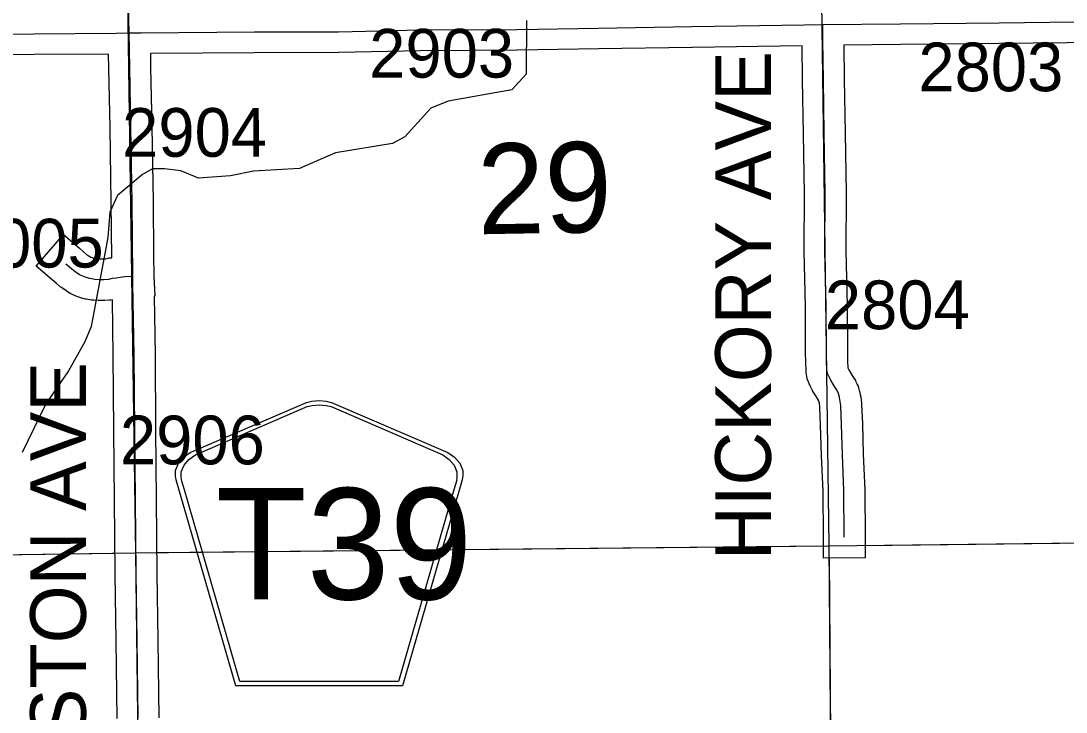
# Model space of a CAD drawing. Extents: x 23.6 to 68.7, y -63 to -29.
# Drawn here: x 39.64 to 41.141, y -56.906 to -55.912 of the extents above; entities that cross this region are included whole.
import ezdxf

# ---------------------------------------------------------------- set-up
doc = ezdxf.new("R2010")
doc.units = 0
for name, color, linetype in [('tdCoHydroRiver', 7, 'Continuous'), ('tdCoSecRdNmbr', 7, 'Continuous'), ('tdCoSecRdTxt', 7, 'Continuous'), ('tdCoSecRteBand', 7, 'Continuous'), ('tdCoSecRteCL', 7, 'Continuous'), ('tdCoSectLine', 7, 'Continuous'), ('tdCoSectLinePart', 7, 'Continuous'), ('tdCoSectNmbr', 7, 'Continuous'), ('tdCoShieldCoRte', 7, 'Continuous'), ('tdCoSurfGravel', 7, 'Continuous')]:
    doc.layers.add(name, color=color, linetype=linetype)

msp = doc.modelspace()

# ---------------------------------------------------------------- linework, layer by layer
at = {"layer": 'tdCoHydroRiver'}
msp.add_lwpolyline([(40.3662, -55.9113), (40.3654, -55.9886), (40.3451, -56.0109), (40.2537, -56.0276), (40.2285, -56.0373), (40.191, -56.0787), (40.1737, -56.0883), (40.0918, -56.1017), (40.0399, -56.1243), (39.9736, -56.1281), (39.9405, -56.1347), (39.8948, -56.1383), (39.8694, -56.1275), (39.8457, -56.1246), (39.8284, -56.1248), (39.8142, -56.1328), (39.7782, -56.1631), (39.7674, -56.1869), (39.7646, -56.2232), (39.7405, -56.3513), (39.7313, -56.3735), (39.708, -56.4148), (39.6753, -56.4625), (39.6412, -56.5322)], dxfattribs=at)
at = {"layer": 'tdCoSecRteBand'}
for points in [[(41.1908, -55.9429), (41.0456, -55.9447), (41.0456, -55.9447), (41.0456, -55.9447), (40.9035, -55.9461), (40.822, -55.947), (40.8226, -55.9961), (40.8238, -56.0731), (40.8253, -56.1598), (40.8253, -56.1602), (40.8253, -56.1605), (40.8248, -56.2421), (40.8267, -56.3216), (40.8267, -56.3218), (40.8267, -56.3221), (40.8271, -56.3881), (40.8273, -56.4016), (40.8276, -56.4103), (40.8277, -56.4106), (40.8293, -56.4138), (40.834, -56.4217), (40.8377, -56.4275), (40.8386, -56.429), (40.8394, -56.4307), (40.8413, -56.4346), (40.8424, -56.4369), (40.8431, -56.4394), (40.8441, -56.4431), (40.8442, -56.4436), (40.8444, -56.4441), (40.8456, -56.4493), (40.846, -56.4509), (40.8462, -56.4526), (40.8472, -56.4611), (40.8474, -56.4622), (40.8474, -56.4634), (40.8487, -56.4909), (40.8487, -56.4911), (40.8487, -56.4914), (40.8499, -56.5347), (40.8522, -56.5859), (40.8522, -56.5864), (40.8522, -56.587), (40.8526, -56.6538), (40.8528, -56.6838), (40.7928, -56.6841), (40.7926, -56.6541), (40.7922, -56.5879), (40.7899, -56.5371), (40.7899, -56.5369), (40.7899, -56.5366), (40.7887, -56.4933), (40.7875, -56.4672), (40.7869, -56.4616), (40.7861, -56.4586), (40.786, -56.458), (40.7831, -56.4534), (40.7828, -56.453), (40.7826, -56.4526), (40.7772, -56.4436), (40.7768, -56.4429), (40.7764, -56.4421), (40.7736, -56.4366), (40.7729, -56.4353), (40.7723, -56.4339), (40.7707, -56.4298), (40.7694, -56.4265), (40.7689, -56.4231), (40.768, -56.4175), (40.7678, -56.4159), (40.7677, -56.4143), (40.7673, -56.4036), (40.7673, -56.4032), (40.7673, -56.4029), (40.7671, -56.3889), (40.7671, -56.3888), (40.7671, -56.3886), (40.7667, -56.3227), (40.7649, -56.243), (40.7648, -56.2426), (40.7648, -56.2422), (40.7653, -56.1605), (40.7638, -56.0741), (40.7638, -56.0741), (40.7638, -56.0741), (40.7626, -55.997), (40.7626, -55.997), (40.7626, -55.9969), (40.7621, -55.9477), (40.6044, -55.9503), (40.6043, -55.9503), (40.6043, -55.9503), (40.4694, -55.9523), (40.3526, -55.9543), (40.3524, -55.9543), (40.3522, -55.9543), (40.2139, -55.955), (40.0965, -55.9575), (40.0962, -55.9575), (40.0959, -55.9575), (39.9754, -55.9577), (39.8256, -55.9591), (39.8259, -55.9787), (39.8276, -56.0642), (39.8276, -56.0643), (39.8276, -56.0643), (39.8294, -56.1721), (39.8294, -56.1722), (39.8294, -56.1723), (39.8302, -56.2489), (39.8305, -56.2784), (39.8318, -56.3079), (39.8309, -56.3079), (39.8323, -56.392), (39.8323, -56.3922), (39.8323, -56.3923), (39.8331, -56.4996), (39.8341, -56.6001), (39.8341, -56.6001), (39.8341, -56.6002), (39.835, -56.7061), (39.8365, -56.8024), (39.8365, -56.8025), (39.8365, -56.8026), (39.8378, -56.914)], [(39.7778, -56.9147), (39.7765, -56.8033), (39.7751, -56.7069), (39.7751, -56.7068), (39.7751, -56.7068), (39.7741, -56.6007), (39.7731, -56.5001), (39.7731, -56.5001), (39.7731, -56.5), (39.7723, -56.3929), (39.771, -56.3131), (39.7689, -56.3135), (39.7667, -56.3136), (39.7601, -56.3139), (39.7594, -56.314), (39.7586, -56.314), (39.752, -56.314), (39.7512, -56.314), (39.7504, -56.3139), (39.7443, -56.3136), (39.7428, -56.3135), (39.7412, -56.3133), (39.734, -56.3121), (39.7323, -56.3119), (39.7306, -56.3114), (39.7253, -56.3099), (39.724, -56.3095), (39.7226, -56.309), (39.7175, -56.307), (39.7166, -56.3067), (39.7157, -56.3063), (39.7111, -56.3041), (39.7088, -56.3031), (39.7067, -56.3016), (39.702, -56.2983), (39.7018, -56.2982), (39.7017, -56.2981), (39.6977, -56.2953), (39.6966, -56.2946), (39.6956, -56.2937), (39.6902, -56.2891), (39.6902, -56.2891), (39.6902, -56.2891), (39.6846, -56.2843), (39.6617, -56.2648), (39.7007, -56.2192), (39.7235, -56.2386), (39.7291, -56.2434), (39.7335, -56.2471), (39.7362, -56.249), (39.7387, -56.2508), (39.7401, -56.2514), (39.743, -56.2525), (39.7452, -56.2532), (39.7491, -56.2538), (39.7529, -56.254), (39.7579, -56.254), (39.7615, -56.2538), (39.7651, -56.2531), (39.7663, -56.2528), (39.7676, -56.2527), (39.7702, -56.2524), (39.7694, -56.173), (39.7677, -56.0653), (39.7659, -55.9798), (39.7659, -55.9798), (39.7659, -55.9798), (39.7656, -55.96), (39.7656, -55.9599), (39.7655, -55.9599), (39.7655, -55.9598), (39.6584, -55.9604), (39.5694, -55.9614)]]:
    msp.add_lwpolyline(points, dxfattribs=at)
at = {"layer": 'tdCoSecRteCL'}
for points in [[(39.7951, -55.9294), (39.7947, -55.9089), (39.792, -55.793), (39.7907, -55.7033), (39.7878, -55.5437), (39.7867, -55.4585)], [(40.7916, -55.9173), (40.9032, -55.9161), (41.0453, -55.9147), (41.1905, -55.9129), (41.2932, -55.912)], [(39.7951, -55.9294), (39.8125, -55.9292), (39.9752, -55.9277), (40.0958, -55.9275), (40.2135, -55.925), (40.3521, -55.9243), (40.469, -55.9223), (40.6038, -55.9203), (40.7656, -55.9176), (40.7916, -55.9173)], [(40.8226, -56.654), (40.8222, -56.5872), (40.8199, -56.5358), (40.8187, -56.4922), (40.8175, -56.4647), (40.8164, -56.4563), (40.8152, -56.4511), (40.8142, -56.4474), (40.8123, -56.4435), (40.8084, -56.4374), (40.8031, -56.4283), (40.8002, -56.4228), (40.7985, -56.4187), (40.7977, -56.4131), (40.7973, -56.4024), (40.7971, -56.3885), (40.7967, -56.3223), (40.7948, -56.2423), (40.7953, -56.1603), (40.7938, -56.0736), (40.7926, -55.9966), (40.792, -55.94), (40.7916, -55.9173)], [(38.8838, -55.9411), (38.8892, -55.9413), (38.9654, -55.9408), (39.1114, -55.9386), (39.267, -55.9388), (39.2971, -55.9386), (39.3351, -55.9413), (39.3469, -55.942), (39.3563, -55.9418), (39.3647, -55.9413), (39.3888, -55.9361), (39.4007, -55.9346), (39.4125, -55.9336), (39.4305, -55.9329), (39.5691, -55.9314), (39.6581, -55.9304), (39.7765, -55.9297), (39.7951, -55.9294)], [(39.8005, -56.2792), (39.7994, -56.1726), (39.7977, -56.0648), (39.7959, -55.9792), (39.7951, -55.9294)], [(39.8005, -56.2792), (39.7889, -56.2797), (39.7823, -56.281), (39.7769, -56.2818), (39.7709, -56.2825), (39.7652, -56.2837), (39.7586, -56.284), (39.752, -56.284), (39.746, -56.2837), (39.7387, -56.2825), (39.7335, -56.281), (39.7284, -56.2791), (39.7238, -56.2769), (39.719, -56.2736), (39.7151, -56.2708), (39.7096, -56.2662), (39.704, -56.2615)], [(39.8078, -56.9144), (39.8065, -56.8029), (39.805, -56.7065), (39.8041, -56.6004), (39.8031, -56.4998), (39.8023, -56.3925), (39.8006, -56.2902), (39.8005, -56.2792)]]:
    msp.add_lwpolyline(points, dxfattribs=at)
at = {"layer": 'tdCoSectLine'}
for points in [[(39.79, -55.6803), (39.8044, -56.6765)], [(40.787, -55.6724), (40.8006, -56.6666)], [(40.8006, -56.6666), (41.8014, -56.6545)], [(38.8374, -56.6904), (39.8044, -56.6765)], [(39.8044, -56.6765), (40.8006, -56.6666)], [(39.8044, -56.6765), (39.8096, -57.1047), (39.821, -57.6811)], [(40.8006, -56.6666), (40.8084, -57.671)]]:
    msp.add_lwpolyline(points, dxfattribs=at)
at = {"layer": 'tdCoSectLinePart'}
for points in [[(40.8523, -56.666), (41.7714, -56.6549)], [(38.8374, -56.6904), (39.775, -56.6769)], [(39.8344, -56.6762), (40.7923, -56.6667)], [(40.8008, -56.6841), (40.8082, -57.6411)]]:
    msp.add_lwpolyline(points, dxfattribs=at)
at = {"layer": 'tdCoShieldCoRte'}
for points in [[(39.9482, -56.8678), (39.8663, -56.5849), (39.8624, -56.5718), (39.8617, -56.5659), (39.8617, -56.5581), (39.8659, -56.5478), (39.8732, -56.5393), (39.8828, -56.5326), (40.05, -56.4603), (40.0576, -56.4586), (40.068, -56.4577), (40.0784, -56.4586), (40.0859, -56.4603), (40.2532, -56.5326), (40.2628, -56.5393), (40.2701, -56.5478), (40.2743, -56.5581), (40.2743, -56.5659), (40.2736, -56.5718), (40.2697, -56.5849), (40.1877, -56.8678)], [(39.9541, -56.8615), (39.8744, -56.5862), (39.8706, -56.5736), (39.8699, -56.5679), (39.8699, -56.5604), (39.874, -56.5505), (39.881, -56.5424), (39.8902, -56.536), (40.0508, -56.4665), (40.058, -56.465), (40.068, -56.4641), (40.078, -56.465), (40.0852, -56.4665), (40.2458, -56.536), (40.255, -56.5424), (40.262, -56.5505), (40.266, -56.5604), (40.266, -56.5679), (40.2653, -56.5736), (40.2616, -56.5862), (40.1819, -56.8615)]]:
    msp.add_lwpolyline(points, close=True, dxfattribs=at)
at = {"layer": 'tdCoSurfGravel'}
for points in [[(39.8078, -56.9144), (39.8065, -56.8029), (39.805, -56.7065), (39.8041, -56.6004), (39.8031, -56.4998), (39.8023, -56.3925), (39.8006, -56.2902), (39.8005, -56.2792), (39.7994, -56.1726), (39.7977, -56.0648), (39.7959, -55.9792), (39.7951, -55.9294), (39.7947, -55.9089)], [(39.5691, -55.9314), (39.6581, -55.9304), (39.7765, -55.9297), (39.7951, -55.9294), (39.8125, -55.9292), (39.9752, -55.9277), (40.0958, -55.9275), (40.2135, -55.925), (40.3521, -55.9243), (40.469, -55.9223), (40.6038, -55.9203), (40.7656, -55.9176), (40.7916, -55.9173), (40.9032, -55.9161), (41.0453, -55.9147), (41.1905, -55.9129)], [(40.8226, -56.654), (40.8222, -56.5872), (40.8199, -56.5358), (40.8187, -56.4922), (40.8175, -56.4647), (40.8164, -56.4563), (40.8152, -56.4511), (40.8142, -56.4474), (40.8123, -56.4435), (40.8084, -56.4374), (40.8031, -56.4283), (40.8002, -56.4228), (40.7985, -56.4187), (40.7977, -56.4131), (40.7973, -56.4024), (40.7971, -56.3885), (40.7967, -56.3223), (40.7948, -56.2423), (40.7953, -56.1603), (40.7938, -56.0736), (40.7926, -55.9966), (40.792, -55.94), (40.7916, -55.9173)], [(39.8005, -56.2792), (39.7889, -56.2797), (39.7823, -56.281), (39.7769, -56.2818), (39.7709, -56.2825), (39.7652, -56.2837), (39.7586, -56.284), (39.752, -56.284), (39.746, -56.2837), (39.7387, -56.2825), (39.7335, -56.281), (39.7284, -56.2791), (39.7238, -56.2769), (39.719, -56.2736), (39.7151, -56.2708), (39.7096, -56.2662), (39.704, -56.2615)]]:
    msp.add_lwpolyline(points, dxfattribs=at)

# ---------------------------------------------------------------- texts
at = {"layer": 'tdCoSecRdNmbr'}
for s, rotation, p in [('2903', 0.0314, (40.14, -55.9936)), ('2803', 0.0319, (40.9291, -56.0132)), ('2904', 0.0311, (39.785, -56.1074)), ('3005', 0.0307, (39.5503, -56.2666)), ('2804', 0.0318, (40.7947, -56.3552)), ('2906', 0.0311, (39.7818, -56.5495))]:
    msp.add_text(s, height=0.07, rotation=rotation, dxfattribs=at).set_placement(p)
at = {"layer": 'tdCoSecRdTxt'}
for s, p in [('HICKORY AVE', (40.7172, -56.6869)), ('GALESTON AVE', (39.7329, -57.2287))]:
    msp.add_text(s, height=0.08, rotation=90, dxfattribs=at).set_placement(p)
at = {"layer": 'tdCoSectNmbr'}
msp.add_text('29', height=0.13, rotation=1.0314, dxfattribs=at).set_placement((40.2964, -56.2188))
at = {"layer": 'tdCoShieldCoRte'}
msp.add_text('T39', height=0.16, dxfattribs=at).set_placement((39.9196, -56.7436))

doc.saveas('drawing.dxf')
